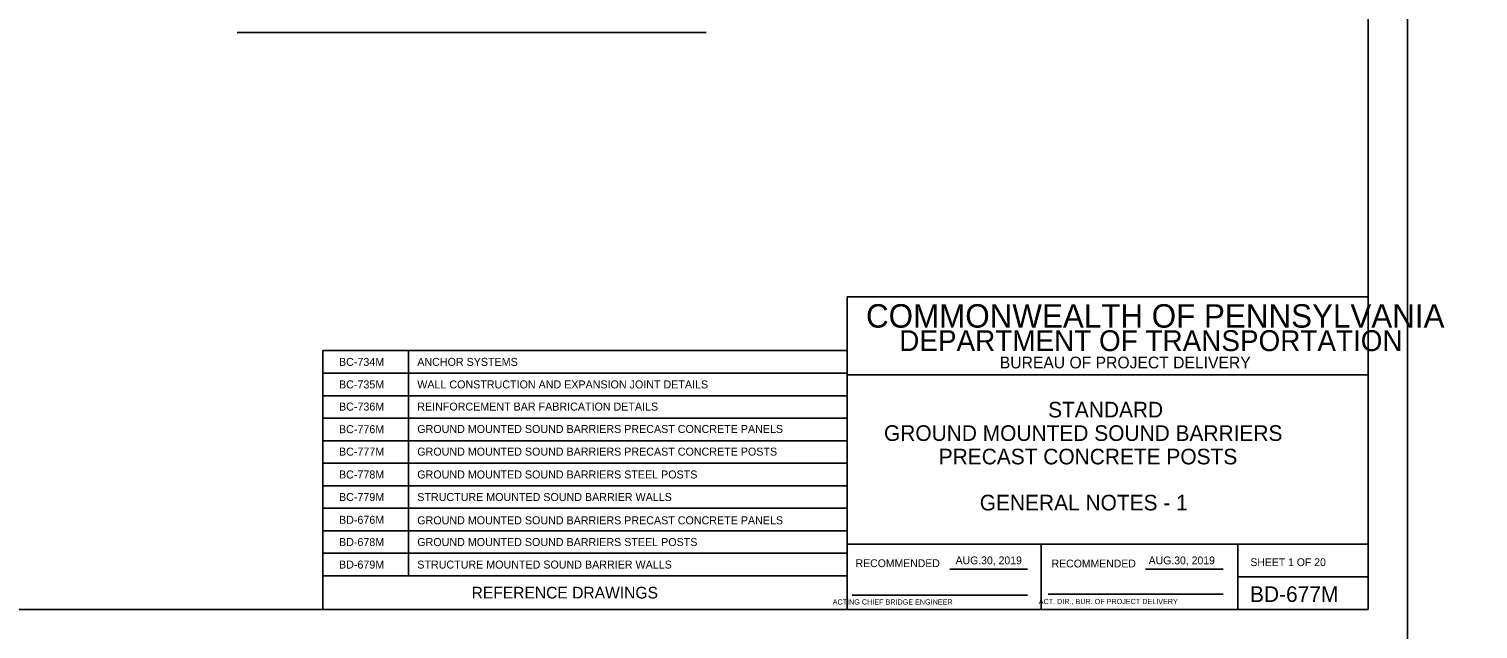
# Model space of a CAD drawing. Extents: x 3351 to 8430, y -3586 to 1457.
# Drawn here: x 4073 to 4629, y 579 to 809 of the extents above; entities that cross this region are included whole.
import ezdxf

# ---------------------------------------------------------------- set-up
doc = ezdxf.new("R2010")
doc.units = 0
for name, color, linetype in [('1', 7, 'Continuous'), ('2', 7, 'Continuous'), ('PLT-BNDY', 7, 'Continuous')]:
    doc.layers.add(name, color=color, linetype=linetype)

msp = doc.modelspace()

# ---------------------------------------------------------------- linework, layer by layer
at = {"layer": '1'}
for p, q in [((4153.22, 808.06), (4333.22, 808.06)), ((4186.17, 685.99), (4186.17, 586.69)), ((4186.17, 685.99), (4387.34, 685.99)), ((4219, 685.99), (4219, 599.59)), ((4186.17, 677.35), (4387.34, 677.35)), ((4186.17, 668.71), (4387.34, 668.71)), ((4186.17, 660.07), (4387.34, 660.07)), ((4186.17, 651.43), (4387.34, 651.43)), ((4186.17, 642.79), (4387.34, 642.79)), ((4186.17, 634.15), (4387.34, 634.15)), ((4186.17, 625.51), (4387.34, 625.51)), ((4186.17, 616.87), (4387.34, 616.87)), ((4186.17, 608.23), (4387.34, 608.23)), ((4186.17, 599.59), (4387.34, 599.59))]:
    msp.add_line(p, q, dxfattribs=at)
at = {"layer": '2'}
for p, q in [((4587.34, 1150.69), (4587.34, 586.69)), ((4587.34, 706.69), (4387.34, 706.69)), ((4387.34, 706.69), (4387.34, 586.69)), ((4587.34, 586.69), (4587.34, 706.69)), ((4587.34, 676.69), (4387.34, 676.69)), ((4587.34, 611.69), (4387.34, 611.69)), ((4461.84, 586.69), (4461.84, 611.69)), ((4537.34, 611.69), (4537.34, 586.69)), ((4426.81, 602.19), (4456.57, 602.19)), ((4501.81, 602.19), (4531.71, 602.19)), ((4537.34, 599.19), (4587.34, 599.19)), ((4389.34, 592.19), (4456.57, 592.19)), ((4464.47, 592.57), (4531.71, 592.57)), ((4587.34, 586.69), (3801.34, 586.69)), ((4387.34, 586.69), (4587.34, 586.69))]:
    msp.add_line(p, q, dxfattribs=at)
at = {"layer": 'PLT-BNDY'}
for points in [[(3761.34, 1165.69), (4602.34, 1165.69), (4602.34, 571.69), (3761.34, 571.69)], [(4602.34, 1165.69), (5443.34, 1165.69), (5443.34, 571.69), (4602.34, 571.69)]]:
    msp.add_lwpolyline(points, close=True, dxfattribs=at)

# ---------------------------------------------------------------- texts
at = {"layer": '1'}
for s, height, p in [('BC-734M', 3.072, (4192.34, 680.14)), ('ANCHOR SYSTEMS', 3.072, (4222.38, 680.14)), ('BC-735M', 3.072, (4192.34, 671.5)), ('WALL CONSTRUCTION AND EXPANSION JOINT DETAILS', 3.072, (4222.38, 671.5)), ('BC-736M', 3.072, (4192.34, 662.99)), ('REINFORCEMENT BAR FABRICATION DETAILS', 3.072, (4222.38, 662.99)), ('STANDARD', 6, (4464.48, 660.36)), ('BC-776M', 3.072, (4192.34, 654.32)), ('GROUND MOUNTED SOUND BARRIERS PRECAST CONCRETE PANELS', 3.072, (4222.38, 654.4)), ('GROUND MOUNTED SOUND BARRIERS', 6, (4401.5, 651.36)), ('BC-777M', 3.072, (4192.34, 645.71)), ('GROUND MOUNTED SOUND BARRIERS PRECAST CONCRETE POSTS', 3.072, (4222.38, 645.71)), ('PRECAST CONCRETE POSTS', 6, (4422.5, 642.36)), ('BC-778M', 3.072, (4192.34, 636.94)), ('GROUND MOUNTED SOUND BARRIERS STEEL POSTS', 3.072, (4222.38, 636.94)), ('BC-779M', 3.072, (4192.34, 628.3)), ('STRUCTURE MOUNTED SOUND BARRIER WALLS', 3.072, (4222.38, 628.3)), ('GENERAL NOTES - 1', 6, (4438.24, 624.69)), ('BD-676M', 3.072, (4192.34, 619.55)), ('GROUND MOUNTED SOUND BARRIERS PRECAST CONCRETE PANELS', 3.072, (4222.38, 619.36)), ('BD-678M', 3.072, (4192.34, 611.02)), ('GROUND MOUNTED SOUND BARRIERS STEEL POSTS', 3.072, (4222.38, 611.02)), ('SHEET 1 OF 20', 3, (4542.09, 603.32)), ('BD-679M', 3.072, (4192.34, 602.38)), ('STRUCTURE MOUNTED SOUND BARRIER WALLS', 3.072, (4222.38, 602.38)), ('REFERENCE DRAWINGS', 4.4774, (4243.23, 590.9)), ('BD-677M', 6, (4541.97, 589.57))]:
    msp.add_text(s, height=height, dxfattribs=at).set_placement(p)
at = {"layer": '2'}
for s, height, p in [('COMMONWEALTH OF PENNSYLVANIA', 9, (4394.59, 694.82)), ('DEPARTMENT OF TRANSPORTATION', 8.0002, (4407.34, 685.82)), ('BUREAU OF PROJECT DELIVERY', 4.5, (4445.93, 679.19)), ('AUG.30, 2019', 3, (4428.97, 604.03)), ('AUG.30, 2019', 3, (4503.06, 604.03)), ('       ACTING CHIEF BRIDGE ENGINEER', 2.0002, (4376.43, 588.57)), ('   ACT. DIR., BUR. OF PROJECT DELIVERY', 2.0002, (4458.56, 588.75))]:
    msp.add_text(s, height=height, dxfattribs=at).set_placement(p)
for p in [(4390.61, 602.94), (4465.83, 602.82)]:
    msp.add_text('RECOMMENDED', height=3, rotation=360, dxfattribs=at).set_placement(p)

doc.saveas('drawing.dxf')
